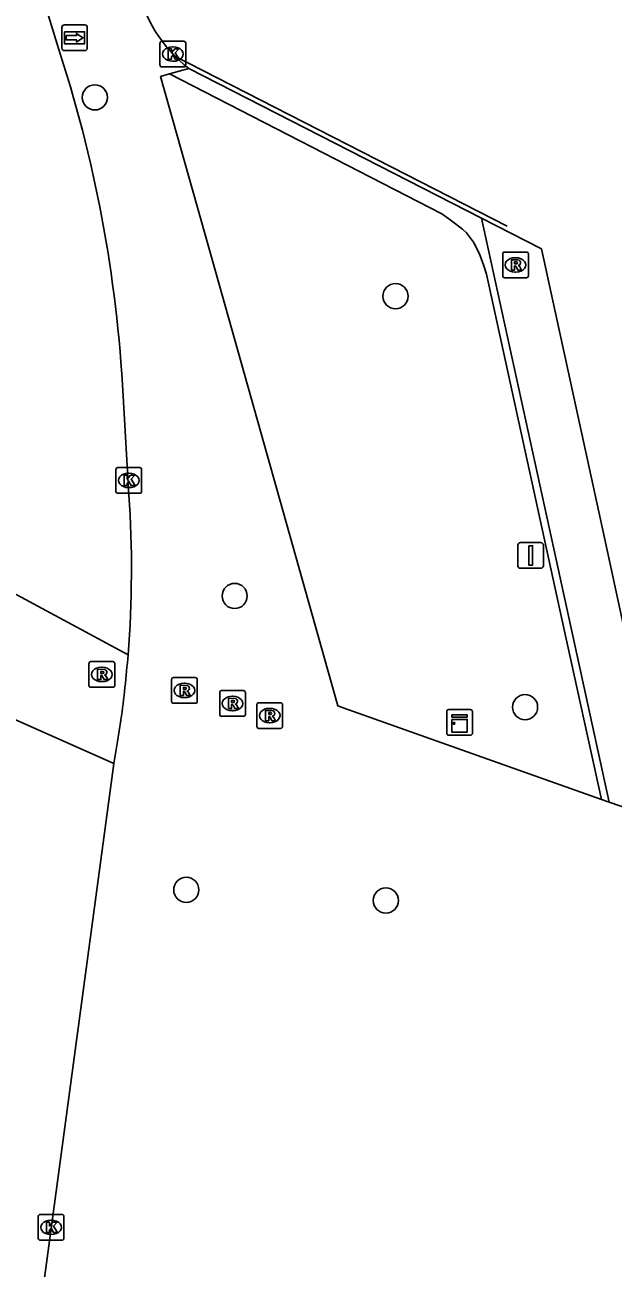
# Model space of a CAD drawing. Extents: x 160806 to 161707, y 383697 to 384148.
# Drawn here: x 161288.39 to 161311.28, y 383818.32 to 383866.66 of the extents above; entities that cross this region are included whole.
import ezdxf

# ---------------------------------------------------------------- set-up
doc = ezdxf.new("R2010")
doc.units = 0
for name, color, linetype in [('IMGEO_Boom', 7, 'Continuous'), ('IMGEO_Fietspad_open', 7, 'Continuous'), ('IMGEO_Kast', 7, 'Continuous'), ('IMGEO_Kolk', 7, 'Continuous'), ('IMGEO_Lijnafwatering', 7, 'Continuous'), ('IMGEO_OVBaan_gesloten', 7, 'Continuous'), ('IMGEO_Portaal', 7, 'Continuous'), ('IMGEO_Rioolput', 7, 'Continuous'), ('IMGEO_Voetgangersgebied_open', 7, 'Continuous'), ('IMGEO_Voetpad_open', 7, 'Continuous'), ('IMGEO_Wegwijzer', 7, 'Continuous')]:
    doc.layers.add(name, color=color, linetype=linetype)

msp = doc.modelspace()

# ---------------------------------------------------------------- linework, layer by layer
at = {"layer": 'IMGEO_Boom'}
for centre in [(161291.112, 383863.842), (161302.812, 383856.111), (161296.552, 383844.456), (161307.853, 383840.134), (161294.669, 383833.028), (161302.434, 383832.615)]:
    msp.add_circle(centre, 0.489, dxfattribs=at)
at = {"layer": 'IMGEO_Fietspad_open'}
for points in [[(161278.829, 383900.925), (161284.106, 383883.873), (161284.226, 383883.485), (161284.52, 383882.537), (161286.598, 383875.822), (161286.877, 383874.92), (161287.026, 383874.44), (161289.642, 383865.914)], [(161292.212, 383852.223), (161292.437, 383848.389)], [(161287.383, 383844.857), (161292.402, 383842.173)], [(161291.85, 383837.936), (161287.024, 383840.083)], [(161288.857, 383815.733), (161291.768, 383837.353), (161291.85, 383837.936)]]:
    msp.add_lwpolyline(points, dxfattribs=at)
for centre, radius, start, end in [((161239.988, 383849.507), 52.294, 2.9776, 18.2855), ((161250.079, 383845.519), 42.456, 355.4792, 3.8756)]:
    msp.add_arc(centre, radius, start, end, dxfattribs=at)
at = {"layer": 'IMGEO_Kast'}
for p, q in [((161304.805, 383839.114), (161304.805, 383839.955)), ((161304.805, 383839.955), (161304.805, 383839.114)), ((161304.88, 383840.039), (161305.721, 383840.039)), ((161305.721, 383840.039), (161304.88, 383840.039)), ((161305.805, 383839.964), (161305.805, 383839.123)), ((161305.805, 383839.123), (161305.805, 383839.964)), ((161305.73, 383839.039), (161304.889, 383839.039)), ((161304.889, 383839.039), (161305.73, 383839.039))]:
    msp.add_line(p, q, dxfattribs=at)
for points in [[(161305, 383839.829), (161305.6, 383839.829), (161305.6, 383839.744), (161305, 383839.744), (161305, 383839.829)], [(161305, 383839.654), (161305.6, 383839.654), (161305.6, 383839.165), (161305, 383839.165), (161305, 383839.654)]]:
    msp.add_lwpolyline(points, dxfattribs=at)
msp.add_circle((161305.084, 383839.503), 0.0377, dxfattribs=at)
for centre, start, end in [((161304.883, 383839.961), 92.4484, 184.2845), ((161304.883, 383839.961), 92.4484, 184.2845), ((161305.727, 383839.961), 2.4484, 94.2845), ((161305.727, 383839.961), 2.4484, 94.2845), ((161304.883, 383839.117), 182.4484, 274.2845), ((161304.883, 383839.117), 182.4484, 274.2845), ((161305.727, 383839.117), 272.4484, 4.2845), ((161305.727, 383839.117), 272.4484, 4.2845)]:
    msp.add_arc(centre, 0.0779, start, end, dxfattribs=at)
at = {"layer": 'IMGEO_Kolk'}
for p, q in [((161293.646, 383865.101), (161293.646, 383865.953)), ((161293.721, 383866.027), (161294.573, 383866.027)), ((161294.647, 383865.953), (161294.647, 383865.101)), ((161294.134, 383865.807), (161294.159, 383865.807)), ((161294.573, 383865.027), (161293.721, 383865.027)), ((161294.157, 383865.247), (161294.132, 383865.247)), ((161292.005, 383849.448), (161292.857, 383849.448)), ((161291.93, 383848.522), (161291.93, 383849.374)), ((161292.418, 383849.228), (161292.443, 383849.228)), ((161292.931, 383849.374), (161292.931, 383848.522)), ((161292.857, 383848.448), (161292.005, 383848.448)), ((161292.441, 383848.668), (161292.416, 383848.668)), ((161288.981, 383820.407), (161289.833, 383820.407)), ((161288.906, 383819.481), (161288.906, 383820.333)), ((161289.394, 383820.187), (161289.419, 383820.187)), ((161289.907, 383820.333), (161289.907, 383819.481)), ((161289.417, 383819.627), (161289.392, 383819.627)), ((161289.833, 383819.407), (161288.981, 383819.407))]:
    msp.add_line(p, q, dxfattribs=at)
for points in [[(161293.646, 383865.101), (161293.646, 383865.953)], [(161293.721, 383866.027), (161294.573, 383866.027)], [(161294.647, 383865.953), (161294.647, 383865.101)], [(161293.967, 383865.727), (161294.09, 383865.727), (161294.09, 383865.576), (161294.22, 383865.727), (161294.384, 383865.727), (161294.238, 383865.576), (161294.391, 383865.327), (161294.239, 383865.327), (161294.154, 383865.491), (161294.09, 383865.424), (161294.09, 383865.327), (161293.967, 383865.327), (161293.967, 383865.727)], [(161294.573, 383865.027), (161293.721, 383865.027)], [(161292.005, 383849.448), (161292.857, 383849.448)], [(161291.93, 383848.522), (161291.93, 383849.374)], [(161292.251, 383849.148), (161292.374, 383849.148), (161292.374, 383848.997), (161292.504, 383849.148), (161292.668, 383849.148), (161292.522, 383848.997), (161292.675, 383848.748), (161292.523, 383848.748), (161292.438, 383848.912), (161292.374, 383848.845), (161292.374, 383848.748), (161292.251, 383848.748), (161292.251, 383849.148)], [(161292.931, 383849.374), (161292.931, 383848.522)], [(161292.857, 383848.448), (161292.005, 383848.448)], [(161288.981, 383820.407), (161289.833, 383820.407)], [(161288.906, 383819.481), (161288.906, 383820.333)], [(161289.227, 383820.107), (161289.35, 383820.107), (161289.35, 383819.956), (161289.48, 383820.107), (161289.644, 383820.107), (161289.498, 383819.956), (161289.651, 383819.707), (161289.499, 383819.707), (161289.414, 383819.871), (161289.35, 383819.804), (161289.35, 383819.707), (161289.227, 383819.707), (161289.227, 383820.107)], [(161289.907, 383820.333), (161289.907, 383819.481)], [(161289.833, 383819.407), (161288.981, 383819.407)]]:
    msp.add_lwpolyline(points, dxfattribs=at)
for centre, start, end in [((161293.723, 383865.951), 91.552, 178.448), ((161293.723, 383865.951), 91.552, 178.448), ((161294.571, 383865.951), 1.552, 88.448), ((161294.571, 383865.951), 1.552, 88.448), ((161293.723, 383865.103), 181.552, 268.448), ((161293.723, 383865.103), 181.552, 268.448), ((161294.571, 383865.103), 271.552, 358.448), ((161294.571, 383865.103), 271.552, 358.448), ((161292.007, 383849.372), 91.552, 178.448), ((161292.007, 383849.372), 91.552, 178.448), ((161292.855, 383849.372), 1.552, 88.448), ((161292.855, 383849.372), 1.552, 88.448), ((161292.007, 383848.524), 181.552, 268.448), ((161292.007, 383848.524), 181.552, 268.448), ((161292.855, 383848.524), 271.552, 358.448), ((161292.855, 383848.524), 271.552, 358.448), ((161288.983, 383820.331), 91.552, 178.448), ((161288.983, 383820.331), 91.552, 178.448), ((161289.831, 383820.331), 1.552, 88.448), ((161289.831, 383820.331), 1.552, 88.448), ((161288.983, 383819.483), 181.552, 268.448), ((161288.983, 383819.483), 181.552, 268.448), ((161289.831, 383819.483), 271.552, 358.448), ((161289.831, 383819.483), 271.552, 358.448)]:
    msp.add_arc(centre, 0.0765, start, end, dxfattribs=at)
for centre, major_axis, ratio, start_param, end_param in [((161294.133, 383865.527), (-0.387, 0.002), 0.722429, 4.712389, 7.853982), ((161294.158, 383865.527), (-0.39, 0.002), 0.717154, 1.570796, 4.712389), ((161292.417, 383848.948), (-0.387, 0.002), 0.722429, 4.712389, 7.853982), ((161292.442, 383848.948), (-0.39, 0.002), 0.717154, 1.570796, 4.712389), ((161289.393, 383819.907), (-0.387, 0.002), 0.722429, 4.712389, 7.853982), ((161289.418, 383819.907), (-0.39, 0.002), 0.717154, 1.570796, 4.712389)]:
    msp.add_ellipse(centre, major_axis=major_axis, ratio=ratio, start_param=start_param, end_param=end_param, dxfattribs=at)
at = {"layer": 'IMGEO_Lijnafwatering'}
msp.add_lwpolyline([(161307.162, 383858.838), (161294.177, 383865.476)], dxfattribs=at)
at = {"layer": 'IMGEO_OVBaan_gesloten'}
for points in [[(161294.766, 383864.965), (161306.161, 383859.14)], [(161306.161, 383859.14), (161308.495, 383857.947), (161310.937, 383846.72), (161312.307, 383840.422)]]:
    msp.add_lwpolyline(points, dxfattribs=at)
msp.add_arc((161298.191, 383869.353), 5.566, 191.6904, 232.0292, dxfattribs=at)
at = {"layer": 'IMGEO_Portaal'}
for p, q in [((161307.673, 383846.531), (161308.463, 383846.531)), ((161308.463, 383846.531), (161307.673, 383846.531)), ((161307.573, 383845.631), (161307.573, 383846.431)), ((161307.573, 383846.431), (161307.573, 383845.631)), ((161308.563, 383846.431), (161308.563, 383845.631)), ((161308.563, 383845.631), (161308.563, 383846.431)), ((161308.463, 383845.531), (161307.673, 383845.531)), ((161307.673, 383845.531), (161308.463, 383845.531))]:
    msp.add_line(p, q, dxfattribs=at)
msp.add_lwpolyline([(161307.993, 383846.406), (161308.143, 383846.406), (161308.143, 383845.656), (161307.993, 383845.656), (161307.993, 383846.406)], dxfattribs=at)
for centre, start, end in [((161307.673, 383846.431), 90, 180), ((161307.673, 383846.431), 90, 180), ((161308.463, 383846.431), 0, 90), ((161308.463, 383846.431), 360, 90), ((161307.673, 383845.631), 180, 270), ((161307.673, 383845.631), 180, 270), ((161308.463, 383845.631), 270, 0), ((161308.463, 383845.631), 270, 0)]:
    msp.add_arc(centre, 0.1, start, end, dxfattribs=at)
at = {"layer": 'IMGEO_Rioolput'}
for p, q in [((161306.982, 383856.903), (161306.982, 383857.755)), ((161307.057, 383857.829), (161307.909, 383857.829)), ((161307.47, 383857.609), (161307.495, 383857.609)), ((161307.983, 383857.755), (161307.983, 383856.903)), ((161307.909, 383856.829), (161307.057, 383856.829)), ((161307.493, 383857.049), (161307.468, 383857.049)), ((161290.883, 383840.978), (161290.883, 383841.83)), ((161290.958, 383841.904), (161291.81, 383841.904)), ((161291.371, 383841.684), (161291.396, 383841.684)), ((161291.884, 383841.83), (161291.884, 383840.978)), ((161294.094, 383840.356), (161294.094, 383841.208)), ((161294.169, 383841.282), (161295.021, 383841.282)), ((161295.095, 383841.208), (161295.095, 383840.356)), ((161291.81, 383840.904), (161290.958, 383840.904)), ((161291.394, 383841.124), (161291.369, 383841.124)), ((161294.582, 383841.062), (161294.607, 383841.062)), ((161295.97, 383839.85), (161295.97, 383840.702)), ((161296.045, 383840.776), (161296.897, 383840.776)), ((161296.971, 383840.702), (161296.971, 383839.85)), ((161295.021, 383840.282), (161294.169, 383840.282)), ((161294.605, 383840.502), (161294.58, 383840.502)), ((161296.458, 383840.556), (161296.483, 383840.556)), ((161297.414, 383839.379), (161297.414, 383840.231)), ((161297.489, 383840.305), (161298.341, 383840.305)), ((161298.415, 383840.231), (161298.415, 383839.379)), ((161296.897, 383839.776), (161296.045, 383839.776)), ((161296.481, 383839.996), (161296.456, 383839.996)), ((161297.902, 383840.085), (161297.927, 383840.085)), ((161298.341, 383839.305), (161297.489, 383839.305)), ((161297.925, 383839.525), (161297.9, 383839.525))]:
    msp.add_line(p, q, dxfattribs=at)
for points in [[(161306.982, 383856.903), (161306.982, 383857.755)], [(161307.057, 383857.829), (161307.909, 383857.829)], [(161307.983, 383857.755), (161307.983, 383856.903)], [(161307.571, 383857.527), (161307.319, 383857.529), (161307.319, 383857.129)], [(161307.319, 383857.129), (161307.443, 383857.129), (161307.443, 383857.291), (161307.454, 383857.291)], [(161307.497, 383857.448), (161307.443, 383857.448), (161307.443, 383857.367)], [(161307.443, 383857.367), (161307.495, 383857.367)], [(161307.501, 383857.262), (161307.572, 383857.129), (161307.712, 383857.129), (161307.647, 383857.255)], [(161307.909, 383856.829), (161307.057, 383856.829)], [(161290.883, 383840.978), (161290.883, 383841.83)], [(161290.958, 383841.904), (161291.81, 383841.904)], [(161291.884, 383841.83), (161291.884, 383840.978)], [(161291.472, 383841.602), (161291.22, 383841.604), (161291.22, 383841.204)], [(161291.22, 383841.204), (161291.344, 383841.204), (161291.344, 383841.366), (161291.355, 383841.366)], [(161291.398, 383841.523), (161291.344, 383841.523), (161291.344, 383841.442)], [(161291.344, 383841.442), (161291.396, 383841.442)], [(161291.402, 383841.337), (161291.473, 383841.204), (161291.613, 383841.204), (161291.548, 383841.33)], [(161294.094, 383840.356), (161294.094, 383841.208)], [(161294.169, 383841.282), (161295.021, 383841.282)], [(161295.095, 383841.208), (161295.095, 383840.356)], [(161291.81, 383840.904), (161290.958, 383840.904)], [(161294.683, 383840.98), (161294.431, 383840.982), (161294.431, 383840.582)], [(161294.431, 383840.582), (161294.555, 383840.582), (161294.555, 383840.744), (161294.566, 383840.744)], [(161294.609, 383840.901), (161294.555, 383840.901), (161294.555, 383840.82)], [(161294.555, 383840.82), (161294.607, 383840.82)], [(161294.613, 383840.715), (161294.684, 383840.582), (161294.824, 383840.582), (161294.759, 383840.708)], [(161295.97, 383839.85), (161295.97, 383840.702)], [(161296.045, 383840.776), (161296.897, 383840.776)], [(161296.971, 383840.702), (161296.971, 383839.85)], [(161295.021, 383840.282), (161294.169, 383840.282)], [(161296.559, 383840.474), (161296.307, 383840.476), (161296.307, 383840.076)], [(161296.307, 383840.076), (161296.431, 383840.076), (161296.431, 383840.238), (161296.442, 383840.238)], [(161296.485, 383840.395), (161296.431, 383840.395), (161296.431, 383840.314)], [(161296.431, 383840.314), (161296.483, 383840.314)], [(161296.489, 383840.209), (161296.56, 383840.076), (161296.7, 383840.076), (161296.635, 383840.202)], [(161297.414, 383839.379), (161297.414, 383840.231)], [(161297.489, 383840.305), (161298.341, 383840.305)], [(161298.415, 383840.231), (161298.415, 383839.379)], [(161296.897, 383839.776), (161296.045, 383839.776)], [(161298.003, 383840.003), (161297.751, 383840.005), (161297.751, 383839.605)], [(161297.751, 383839.605), (161297.875, 383839.605), (161297.875, 383839.767), (161297.886, 383839.767)], [(161297.929, 383839.924), (161297.875, 383839.924), (161297.875, 383839.843)], [(161297.875, 383839.843), (161297.927, 383839.843)], [(161297.933, 383839.738), (161298.004, 383839.605), (161298.144, 383839.605), (161298.079, 383839.731)], [(161298.341, 383839.305), (161297.489, 383839.305)]]:
    msp.add_lwpolyline(points, dxfattribs=at)
for centre, radius, start, end in [((161307.059, 383857.753), 0.0765, 91.552, 178.448), ((161307.059, 383857.753), 0.0765, 91.552, 178.448), ((161307.907, 383857.753), 0.0765, 1.552, 88.448), ((161307.907, 383857.753), 0.0765, 1.552, 88.448), ((161307.453, 383857.238), 0.0533, 26.0293, 88.6989), ((161307.479, 383857.556), 0.19, 274.7715, 282.9687), ((161307.503, 383857.352), 0.0964, 77.0061, 93.1865), ((161307.517, 383857.409), 0.0378, 276.6634, 79.6772), ((161307.57, 383857.417), 0.109, 350.3612, 89.416), ((161307.568, 383857.417), 0.112, 277.5842, 350.9817), ((161307.552, 383857.202), 0.108, 29.5134, 73.7905), ((161307.059, 383856.905), 0.0765, 181.552, 268.448), ((161307.059, 383856.905), 0.0765, 181.552, 268.448), ((161307.907, 383856.905), 0.0765, 271.552, 358.448), ((161307.907, 383856.905), 0.0765, 271.552, 358.448), ((161290.96, 383841.828), 0.0765, 91.552, 178.448), ((161290.96, 383841.828), 0.0765, 91.552, 178.448), ((161291.808, 383841.828), 0.0765, 1.552, 88.448), ((161291.808, 383841.828), 0.0765, 1.552, 88.448), ((161291.354, 383841.313), 0.0533, 26.0293, 88.6989), ((161291.38, 383841.631), 0.19, 274.7715, 282.9687), ((161291.404, 383841.427), 0.0964, 77.0061, 93.1865), ((161291.418, 383841.484), 0.0378, 276.6634, 79.6772), ((161291.471, 383841.492), 0.109, 350.3612, 89.416), ((161291.469, 383841.492), 0.112, 277.5842, 350.9817), ((161291.453, 383841.277), 0.108, 29.5134, 73.7905), ((161294.171, 383841.206), 0.0765, 91.552, 178.448), ((161294.171, 383841.206), 0.0765, 91.552, 178.448), ((161295.019, 383841.206), 0.0765, 1.552, 88.448), ((161295.019, 383841.206), 0.0765, 1.552, 88.448), ((161290.96, 383840.98), 0.0765, 181.552, 268.448), ((161290.96, 383840.98), 0.0765, 181.552, 268.448), ((161291.808, 383840.98), 0.0765, 271.552, 358.448), ((161291.808, 383840.98), 0.0765, 271.552, 358.448), ((161294.565, 383840.691), 0.0533, 26.0293, 88.6989), ((161294.591, 383841.009), 0.19, 274.7715, 282.9687), ((161294.615, 383840.805), 0.0964, 77.0061, 93.1865), ((161294.629, 383840.862), 0.0378, 276.6634, 79.6772), ((161294.682, 383840.87), 0.109, 350.3612, 89.416), ((161294.68, 383840.87), 0.112, 277.5842, 350.9817), ((161294.664, 383840.655), 0.108, 29.5134, 73.7905), ((161296.047, 383840.7), 0.0765, 91.552, 178.448), ((161296.047, 383840.7), 0.0765, 91.552, 178.448), ((161296.895, 383840.7), 0.0765, 1.552, 88.448), ((161296.895, 383840.7), 0.0765, 1.552, 88.448), ((161294.171, 383840.358), 0.0765, 181.552, 268.448), ((161294.171, 383840.358), 0.0765, 181.552, 268.448), ((161295.019, 383840.358), 0.0765, 271.552, 358.448), ((161295.019, 383840.358), 0.0765, 271.552, 358.448), ((161296.441, 383840.185), 0.0533, 26.0293, 88.6989), ((161296.467, 383840.503), 0.19, 274.7715, 282.9687), ((161296.491, 383840.299), 0.0964, 77.0061, 93.1865), ((161296.505, 383840.356), 0.0378, 276.6634, 79.6772), ((161296.558, 383840.364), 0.109, 350.3612, 89.416), ((161296.556, 383840.364), 0.112, 277.5842, 350.9817), ((161296.54, 383840.149), 0.108, 29.5134, 73.7905), ((161297.491, 383840.229), 0.0765, 91.552, 178.448), ((161297.491, 383840.229), 0.0765, 91.552, 178.448), ((161298.339, 383840.229), 0.0765, 1.552, 88.448), ((161298.339, 383840.229), 0.0765, 1.552, 88.448), ((161296.047, 383839.852), 0.0765, 181.552, 268.448), ((161296.047, 383839.852), 0.0765, 181.552, 268.448), ((161296.895, 383839.852), 0.0765, 271.552, 358.448), ((161296.895, 383839.852), 0.0765, 271.552, 358.448), ((161297.885, 383839.714), 0.0533, 26.0293, 88.6989), ((161297.911, 383840.032), 0.19, 274.7715, 282.9687), ((161297.935, 383839.828), 0.0964, 77.0061, 93.1865), ((161297.949, 383839.885), 0.0378, 276.6634, 79.6772), ((161298.002, 383839.893), 0.109, 350.3612, 89.416), ((161298, 383839.893), 0.112, 277.5842, 350.9817), ((161297.984, 383839.678), 0.108, 29.5134, 73.7905), ((161297.491, 383839.381), 0.0765, 181.552, 268.448), ((161297.491, 383839.381), 0.0765, 181.552, 268.448), ((161298.339, 383839.381), 0.0765, 271.552, 358.448), ((161298.339, 383839.381), 0.0765, 271.552, 358.448)]:
    msp.add_arc(centre, radius, start, end, dxfattribs=at)
for centre, major_axis, ratio, start_param, end_param in [((161307.469, 383857.329), (-0.387, 0.002), 0.722429, 4.712389, 7.853982), ((161307.494, 383857.329), (-0.39, 0.002), 0.717154, 1.570796, 4.712389), ((161291.37, 383841.404), (-0.387, 0.002), 0.722429, 4.712389, 7.853982), ((161291.395, 383841.404), (-0.39, 0.002), 0.717154, 1.570796, 4.712389), ((161294.581, 383840.782), (-0.387, 0.002), 0.722429, 4.712389, 7.853982), ((161294.606, 383840.782), (-0.39, 0.002), 0.717154, 1.570796, 4.712389), ((161296.457, 383840.276), (-0.387, 0.002), 0.722429, 4.712389, 7.853982), ((161296.482, 383840.276), (-0.39, 0.002), 0.717154, 1.570796, 4.712389), ((161297.901, 383839.805), (-0.387, 0.002), 0.722429, 4.712389, 7.853982), ((161297.926, 383839.805), (-0.39, 0.002), 0.717154, 1.570796, 4.712389)]:
    msp.add_ellipse(centre, major_axis=major_axis, ratio=ratio, start_param=start_param, end_param=end_param, dxfattribs=at)
at = {"layer": 'IMGEO_Voetgangersgebied_open'}
msp.add_lwpolyline([(161310.825, 383836.547), (161300.779, 383840.103), (161300.564, 383840.178), (161295.556, 383857.951), (161293.666, 383864.66), (161294.013, 383864.756)], dxfattribs=at)
at = {"layer": 'IMGEO_Voetpad_open'}
for points in [[(161294.766, 383864.965), (161294.013, 383864.756)], [(161294.013, 383864.756), (161304.613, 383859.317), (161304.884, 383859.122), (161305.042, 383859.009), (161305.42, 383858.72), (161305.568, 383858.58), (161305.848, 383858.21), (161306.007, 383857.913), (161306.094, 383857.714), (161306.251, 383857.287), (161306.353, 383856.969), (161309.366, 383843.209), (161310.825, 383836.547)], [(161306.161, 383859.14), (161308.971, 383846.287), (161311.124, 383836.441)], [(161292.124, 383839.633), (161291.997, 383838.792), (161291.85, 383837.936)], [(161310.825, 383836.547), (161311.124, 383836.441)], [(161311.124, 383836.441), (161317.419, 383834.272)]]:
    msp.add_lwpolyline(points, dxfattribs=at)
msp.add_arc((161249.809, 383845.55), 42.727, 352.0404, 355.4674, dxfattribs=at)
at = {"layer": 'IMGEO_Wegwijzer'}
for p, q in [((161289.825, 383865.762), (161289.825, 383866.562)), ((161289.825, 383866.562), (161289.825, 383865.762)), ((161289.925, 383866.662), (161290.715, 383866.662)), ((161290.715, 383866.662), (161289.925, 383866.662)), ((161290.815, 383866.562), (161290.815, 383865.762)), ((161290.815, 383865.762), (161290.815, 383866.562)), ((161290.715, 383865.662), (161289.925, 383865.662)), ((161289.925, 383865.662), (161290.715, 383865.662))]:
    msp.add_line(p, q, dxfattribs=at)
for points in [[(161289.926, 383866.394), (161290.714, 383866.394), (161290.714, 383865.93), (161289.926, 383865.93), (161289.926, 383866.394)], [(161289.991, 383866.246), (161289.991, 383866.162), (161289.991, 383866.078), (161290.402, 383866.078), (161290.402, 383865.995), (161290.649, 383866.162), (161290.402, 383866.329), (161290.402, 383866.246), (161289.991, 383866.246)]]:
    msp.add_lwpolyline(points, dxfattribs=at)
for centre, start, end in [((161289.925, 383866.562), 90, 180), ((161289.925, 383866.562), 90, 180), ((161290.715, 383866.562), 0, 90), ((161290.715, 383866.562), 360, 90), ((161289.925, 383865.762), 180, 270), ((161289.925, 383865.762), 180, 270), ((161290.715, 383865.762), 270, 0), ((161290.715, 383865.762), 270, 0)]:
    msp.add_arc(centre, 0.1, start, end, dxfattribs=at)

doc.saveas('drawing.dxf')
